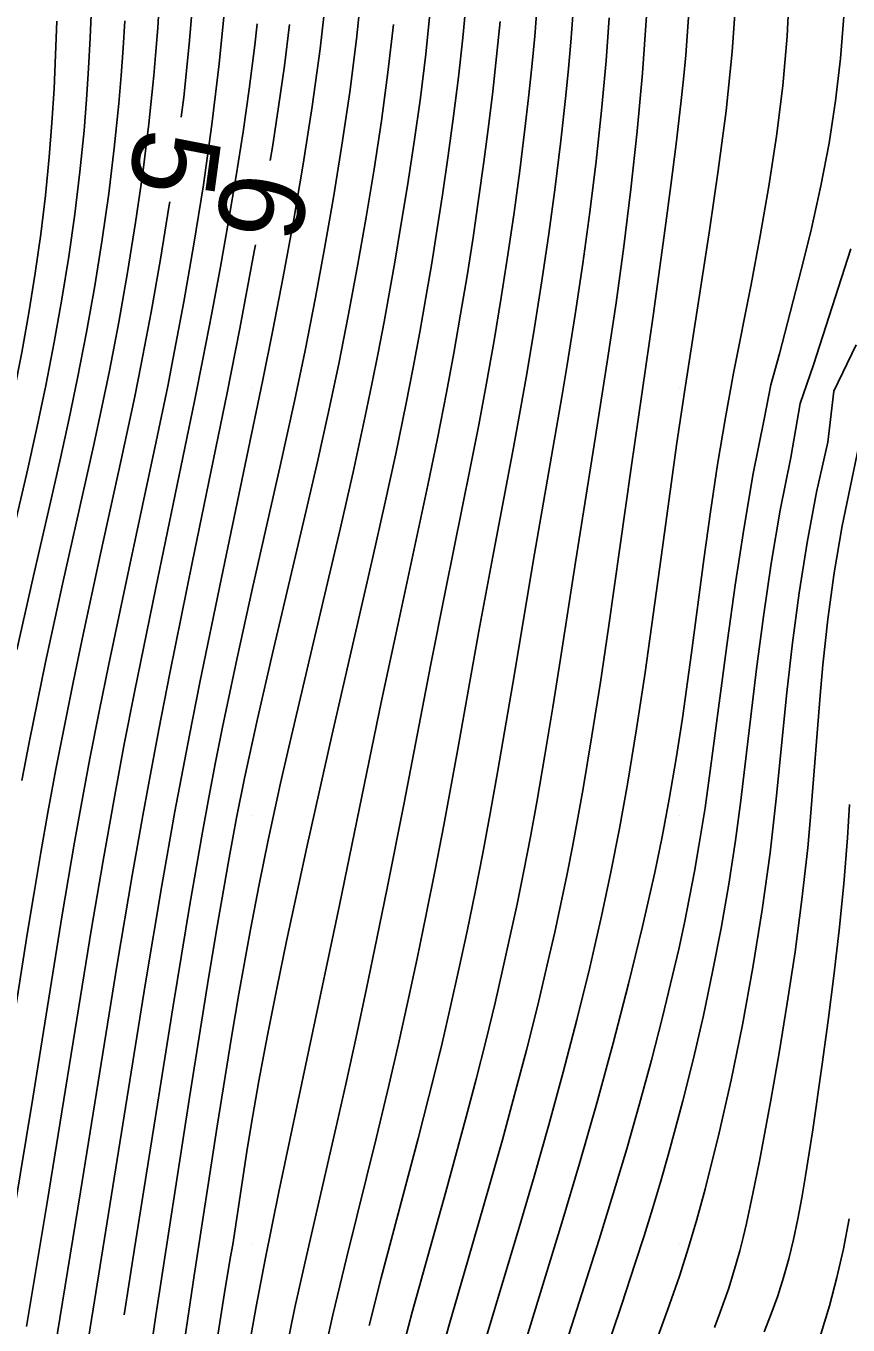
# Model space of a CAD drawing. Extents: x 2602990 to 2605851, y 618069 to 619180.
# Drawn here: x 2603534.74 to 2603553.94, y 618698.12 to 618728.43 of the extents above; entities that cross this region are included whole.
import ezdxf

# ---------------------------------------------------------------- set-up
doc = ezdxf.new("R2010")
doc.units = 0
for name, color, linetype in [('DTM Contours Major', 7, 'Continuous'), ('DTM Contours Major Text', 7, 'Continuous'), ('DTM Contours Minor', 7, 'Continuous'), ('DTM Contours Minor Text', 7, 'Continuous'), ('Exist DTM QL2 LIDAR Elevation Point', 7, 'Continuous')]:
    doc.layers.add(name, color=color, linetype=linetype)

msp = doc.modelspace()

# ---------------------------------------------------------------- linework, layer by layer
at = {"layer": 'DTM Contours Major'}
for points in [[(2603549.235, 618728.661), (2603549.14, 618727.322), (2603549.015, 618725.971), (2603548.867, 618724.621), (2603548.701, 618723.283), (2603548.521, 618721.97), (2603548.333, 618720.694), (2603548.043, 618718.847), (2603547.578, 618715.916), (2603547.227, 618713.661), (2603547.047, 618712.533), (2603546.861, 618711.415), (2603546.67, 618710.315), (2603546.521, 618709.511), (2603546.368, 618708.718), (2603546.209, 618707.937), (2603546.044, 618707.163), (2603545.873, 618706.396), (2603545.696, 618705.634), (2603545.479, 618704.742), (2603545.254, 618703.854), (2603545.022, 618702.972), (2603544.546, 618701.223), (2603543.763, 618698.418), (2603543.587, 618697.762)], [(2603540.444, 618725.288), (2603540.497, 618725.6), (2603540.643, 618726.542), (2603540.778, 618727.497), (2603540.897, 618728.462)], [(2603535.415, 618697.556), (2603536.018, 618701.226), (2603536.877, 618706.537), (2603537.225, 618708.607), (2603537.471, 618710.005), (2603537.602, 618710.72), (2603537.846, 618712.012), (2603538.104, 618713.326), (2603538.632, 618715.936), (2603539.44, 618719.869), (2603539.737, 618721.368), (2603540.075, 618723.166), (2603540.101, 618723.317)]]:
    msp.add_lwpolyline(points, dxfattribs=at)
at = {"layer": 'DTM Contours Minor'}
for points in [[(2603536.111, 618697.229), (2603537.536, 618706.098), (2603537.918, 618708.376), (2603538.223, 618710.096), (2603538.561, 618711.883), (2603538.804, 618713.108), (2603539.307, 618715.551), (2603540.27, 618720.131), (2603540.512, 618721.332), (2603540.753, 618722.574), (2603540.991, 618723.871), (2603541.219, 618725.204), (2603541.429, 618726.551), (2603541.613, 618727.892), (2603541.764, 618729.206)], [(2603537.039, 618698.354), (2603537.282, 618699.905), (2603538.178, 618705.561), (2603538.568, 618707.926), (2603538.863, 618709.613), (2603539.013, 618710.426), (2603539.171, 618711.252), (2603539.334, 618712.07), (2603539.673, 618713.686), (2603540.024, 618715.276), (2603540.689, 618718.195), (2603541.014, 618719.67), (2603541.26, 618720.854), (2603541.504, 618722.094), (2603541.716, 618723.234), (2603541.924, 618724.423), (2603542.122, 618725.645), (2603542.303, 618726.881), (2603542.46, 618728.115), (2603542.589, 618729.329)], [(2603551.328, 618729.151), (2603551.233, 618727.819), (2603551.089, 618726.449), (2603550.909, 618725.057), (2603550.704, 618723.657), (2603550.126, 618719.936), (2603549.944, 618718.699), (2603549.575, 618716.03), (2603549.389, 618714.684), (2603549.199, 618713.344), (2603549, 618712.024), (2603548.788, 618710.734), (2603548.602, 618709.701), (2603548.401, 618708.68), (2603548.182, 618707.654), (2603547.906, 618706.456), (2603547.606, 618705.239), (2603547.287, 618704.014), (2603546.953, 618702.791), (2603546.609, 618701.58), (2603546.259, 618700.39), (2603545.48, 618697.803)], [(2603552.572, 618729.324), (2603552.517, 618728.187), (2603552.412, 618727.027), (2603552.266, 618725.856), (2603552.088, 618724.685), (2603551.888, 618723.527), (2603551.674, 618722.393), (2603551.265, 618720.322), (2603551.074, 618719.291), (2603550.891, 618718.195), (2603550.725, 618717.088), (2603550.57, 618715.979), (2603550.281, 618713.799), (2603550.069, 618712.273), (2603549.926, 618711.332), (2603549.765, 618710.389), (2603549.598, 618709.507), (2603549.426, 618708.676), (2603549.14, 618707.413), (2603548.813, 618706.078), (2603548.454, 618704.696), (2603548.069, 618703.291), (2603547.668, 618701.885), (2603547.258, 618700.502), (2603546.344, 618697.534)], [(2603532.35, 618706.001), (2603532.526, 618707.153), (2603532.716, 618708.334), (2603532.914, 618709.494), (2603533.052, 618710.255), (2603533.196, 618711.006), (2603533.344, 618711.749), (2603533.498, 618712.488), (2603533.658, 618713.227), (2603533.824, 618713.969), (2603534.289, 618715.966), (2603534.762, 618717.994), (2603534.99, 618719.015), (2603535.206, 618720.038), (2603535.403, 618721.045), (2603535.582, 618722.05), (2603535.742, 618723.049), (2603535.883, 618724.039), (2603536.003, 618725.019), (2603536.1, 618725.985), (2603536.16, 618726.712), (2603536.207, 618727.433), (2603536.245, 618728.149), (2603536.275, 618728.863)], [(2603533.958, 618697.749), (2603534.464, 618700.731), (2603534.902, 618703.409), (2603535.591, 618707.69), (2603535.879, 618709.384), (2603536.033, 618710.241), (2603536.239, 618711.332), (2603536.455, 618712.433), (2603536.68, 618713.539), (2603537.143, 618715.742), (2603537.786, 618718.733), (2603538.054, 618720.022), (2603538.185, 618720.683), (2603538.431, 618721.986), (2603538.667, 618723.337), (2603538.886, 618724.721), (2603539.083, 618726.127), (2603539.254, 618727.542), (2603539.392, 618728.953)], [(2603534.648, 618710.822), (2603534.826, 618711.747), (2603535.012, 618712.666), (2603535.203, 618713.582), (2603535.6, 618715.403), (2603536.154, 618717.863), (2603536.337, 618718.692), (2603536.517, 618719.529), (2603536.692, 618720.378), (2603536.911, 618721.518), (2603537.116, 618722.674), (2603537.304, 618723.837), (2603537.47, 618724.996), (2603537.614, 618726.143), (2603537.731, 618727.267), (2603537.779, 618727.828), (2603537.821, 618728.383), (2603537.856, 618728.934)], [(2603538.369, 618726.302), (2603538.427, 618726.763), (2603538.555, 618728), (2603538.63, 618728.913)], [(2603539.574, 618700), (2603539.9, 618702.169), (2603540, 618702.784), (2603540.181, 618703.817), (2603540.384, 618704.884), (2603540.602, 618705.973), (2603540.831, 618707.074), (2603541.306, 618709.264), (2603541.895, 618711.904), (2603542.844, 618716.03), (2603543.117, 618717.242), (2603543.379, 618718.445), (2603543.624, 618719.629), (2603543.788, 618720.461), (2603543.94, 618721.281), (2603544.084, 618722.091), (2603544.22, 618722.893), (2603544.348, 618723.691), (2603544.471, 618724.486), (2603544.605, 618725.402), (2603544.73, 618726.318), (2603544.844, 618727.234), (2603544.945, 618728.149), (2603545.031, 618729.063)], [(2603540.794, 618697.418), (2603541.024, 618698.527), (2603541.303, 618699.767), (2603541.982, 618702.707), (2603542.213, 618703.74), (2603542.452, 618704.833), (2603542.696, 618705.971), (2603542.94, 618707.136), (2603543.18, 618708.312), (2603543.573, 618710.299), (2603544.188, 618713.501), (2603544.537, 618715.255), (2603545.124, 618718.148), (2603545.314, 618719.118), (2603545.497, 618720.089), (2603545.674, 618721.09), (2603545.841, 618722.09), (2603545.996, 618723.086), (2603546.14, 618724.076), (2603546.273, 618725.055), (2603546.394, 618726.022), (2603546.478, 618726.75), (2603546.555, 618727.472), (2603546.623, 618728.19), (2603546.682, 618728.909)], [(2603550.231, 618728.847), (2603550.193, 618728.299), (2603550.147, 618727.747), (2603550.093, 618727.188), (2603550.032, 618726.617), (2603549.923, 618725.676), (2603549.802, 618724.704), (2603549.67, 618723.706), (2603549.384, 618721.663), (2603548.874, 618718.113), (2603548.344, 618714.382), (2603548.156, 618713.115), (2603547.959, 618711.863), (2603547.754, 618710.639), (2603547.631, 618709.952), (2603547.503, 618709.276), (2603547.371, 618708.608), (2603547.234, 618707.946), (2603547.091, 618707.285), (2603546.94, 618706.624), (2603546.692, 618705.582), (2603546.428, 618704.534), (2603546.152, 618703.485), (2603545.867, 618702.44), (2603545.576, 618701.404), (2603545.06, 618699.622), (2603544.623, 618698.121), (2603544.412, 618697.37)], [(2603532.813, 618712.686), (2603532.927, 618713.207), (2603533.181, 618714.304), (2603533.976, 618717.647), (2603534.229, 618718.762), (2603534.465, 618719.87), (2603534.649, 618720.808), (2603534.815, 618721.737), (2603534.962, 618722.657), (2603535.09, 618723.568), (2603535.199, 618724.47), (2603535.288, 618725.362), (2603535.351, 618726.164), (2603535.4, 618726.96), (2603535.437, 618727.752), (2603535.465, 618728.541)], [(2603534.53, 618713.868), (2603534.92, 618715.596), (2603535.341, 618717.419), (2603535.549, 618718.34), (2603535.753, 618719.27), (2603535.948, 618720.208), (2603536.157, 618721.282), (2603536.349, 618722.362), (2603536.522, 618723.442), (2603536.676, 618724.516), (2603536.807, 618725.576), (2603536.914, 618726.618), (2603536.969, 618727.267), (2603537.015, 618727.908), (2603537.052, 618728.545)], [(2603538.29, 618696.697), (2603538.673, 618699.272), (2603539.211, 618702.757), (2603539.547, 618704.836), (2603539.717, 618705.841), (2603539.987, 618707.348), (2603540.189, 618708.394), (2603540.402, 618709.433), (2603540.691, 618710.762), (2603540.881, 618711.599), (2603541.458, 618714.053), (2603542.078, 618716.687), (2603542.38, 618718.015), (2603542.664, 618719.32), (2603542.819, 618720.067), (2603542.966, 618720.802), (2603543.105, 618721.527), (2603543.363, 618722.96), (2603543.485, 618723.674), (2603543.652, 618724.698), (2603543.809, 618725.724), (2603543.952, 618726.749), (2603544.078, 618727.771), (2603544.185, 618728.787)], [(2603539.904, 618697.327), (2603540.117, 618698.547), (2603540.328, 618699.65), (2603540.651, 618701.225), (2603542.063, 618707.91), (2603543.048, 618712.683), (2603543.424, 618714.449), (2603543.895, 618716.625), (2603544.127, 618717.713), (2603544.35, 618718.798), (2603544.562, 618719.874), (2603544.733, 618720.791), (2603544.893, 618721.699), (2603545.042, 618722.6), (2603545.182, 618723.492), (2603545.313, 618724.378), (2603545.436, 618725.257), (2603545.544, 618726.079), (2603545.644, 618726.896), (2603545.734, 618727.712), (2603545.813, 618728.528)], [(2603541.697, 618697.405), (2603541.91, 618698.358), (2603542.234, 618699.711), (2603542.927, 618702.501), (2603543.222, 618703.734), (2603543.441, 618704.681), (2603543.659, 618705.662), (2603543.876, 618706.671), (2603544.09, 618707.699), (2603544.298, 618708.738), (2603544.5, 618709.78), (2603544.835, 618711.601), (2603545.32, 618714.308), (2603545.643, 618716.048), (2603546.125, 618718.588), (2603546.283, 618719.443), (2603546.437, 618720.307), (2603546.619, 618721.39), (2603546.791, 618722.483), (2603546.951, 618723.577), (2603547.098, 618724.667), (2603547.23, 618725.744), (2603547.346, 618726.803), (2603547.408, 618727.431), (2603547.463, 618728.051), (2603547.511, 618728.669)], [(2603542.756, 618698.103), (2603543.04, 618699.219), (2603543.901, 618702.466), (2603544.275, 618703.94), (2603544.459, 618704.696), (2603544.659, 618705.55), (2603544.854, 618706.422), (2603545.045, 618707.31), (2603545.23, 618708.213), (2603545.41, 618709.128), (2603545.584, 618710.053), (2603545.765, 618711.059), (2603546.111, 618713.088), (2603546.619, 618716.11), (2603547.257, 618719.774), (2603547.382, 618720.523), (2603547.567, 618721.692), (2603547.743, 618722.881), (2603547.906, 618724.079), (2603548.054, 618725.274), (2603548.182, 618726.456), (2603548.289, 618727.613), (2603548.364, 618728.617)], [(2603553.836, 618728.648), (2603553.765, 618727.67), (2603553.648, 618726.682), (2603553.493, 618725.689), (2603553.302, 618724.695), (2603553.082, 618723.703), (2603552.905, 618722.977), (2603552.339, 618720.778), (2603552.134, 618720.057), (2603551.979, 618719.254), (2603551.726, 618717.987), (2603551.502, 618716.688), (2603551.303, 618715.381), (2603551.124, 618714.09), (2603550.722, 618711.047), (2603550.598, 618710.187), (2603550.457, 618709.299), (2603550.351, 618708.698), (2603550.238, 618708.1), (2603550.116, 618707.499), (2603549.984, 618706.89), (2603549.842, 618706.269), (2603549.606, 618705.301), (2603549.348, 618704.301), (2603549.068, 618703.275), (2603548.77, 618702.231), (2603548.457, 618701.176), (2603548.13, 618700.116), (2603547.491, 618698.118), (2603547.173, 618697.129)], [(2603534.758, 618698.084), (2603535.241, 618700.977), (2603536.278, 618707.369), (2603536.537, 618708.907), (2603536.817, 618710.478), (2603537.041, 618711.67), (2603537.278, 618712.881), (2603537.773, 618715.314), (2603538.68, 618719.672), (2603538.878, 618720.656), (2603539.086, 618721.729), (2603539.286, 618722.805), (2603539.476, 618723.874), (2603539.652, 618724.928), (2603539.813, 618725.958), (2603539.957, 618726.955), (2603540.088, 618727.976), (2603540.145, 618728.479)], [(2603537.318, 618695.177), (2603537.434, 618696.002), (2603537.78, 618698.338), (2603538.562, 618703.429), (2603538.98, 618706.066), (2603539.19, 618707.333), (2603539.486, 618709.018), (2603539.663, 618709.95), (2603539.849, 618710.875), (2603540.147, 618712.259), (2603540.498, 618713.783), (2603541.289, 618717.124), (2603541.551, 618718.258), (2603541.801, 618719.384), (2603542.046, 618720.544), (2603542.275, 618721.7), (2603542.494, 618722.869), (2603542.688, 618723.968), (2603542.872, 618725.085), (2603543.043, 618726.212), (2603543.197, 618727.341), (2603543.328, 618728.462)], [(2603532.963, 618696.28), (2603533.685, 618700.482), (2603534.087, 618702.916), (2603534.781, 618707.283), (2603534.933, 618708.209), (2603535.091, 618709.139), (2603535.256, 618710.073), (2603535.444, 618711.084), (2603535.641, 618712.097), (2603535.845, 618713.109), (2603536.056, 618714.118), (2603536.487, 618716.114), (2603536.969, 618718.301), (2603537.283, 618719.779), (2603537.437, 618720.536), (2603537.668, 618721.747), (2603537.887, 618722.987), (2603538.089, 618724.245), (2603538.1, 618724.32)], [(2603553.999, 618723.228), (2603553.134, 618720.523), (2603552.822, 618719.617), (2603552.601, 618718.361), (2603552.356, 618717.129), (2603552.145, 618715.887), (2603551.963, 618714.649), (2603551.803, 618713.431), (2603551.432, 618710.353), (2603551.308, 618709.426), (2603551.151, 618708.403), (2603550.973, 618707.379), (2603550.775, 618706.357), (2603550.56, 618705.343), (2603550.328, 618704.339), (2603550.081, 618703.35), (2603549.912, 618702.713), (2603549.738, 618702.082), (2603549.557, 618701.454), (2603549.369, 618700.826), (2603549.174, 618700.196), (2603548.971, 618699.562), (2603548.647, 618698.582), (2603547.981, 618696.6)], [(2603554.127, 618720.984), (2603553.604, 618719.904), (2603553.463, 618718.717), (2603553.2, 618717.547), (2603552.98, 618716.371), (2603552.797, 618715.197), (2603552.643, 618714.031), (2603552.512, 618712.879), (2603552.261, 618710.393), (2603552.192, 618709.768), (2603552.117, 618709.136), (2603551.932, 618707.804), (2603551.714, 618706.457), (2603551.47, 618705.124), (2603551.207, 618703.831), (2603550.931, 618702.605), (2603550.603, 618701.287), (2603550.407, 618700.576), (2603550.214, 618699.926), (2603549.999, 618699.261), (2603549.724, 618698.467), (2603549.347, 618697.435)], [(2603554.26, 618718.964), (2603553.8, 618716.762), (2603553.614, 618715.668), (2603553.466, 618714.587), (2603553.349, 618713.52), (2603553.285, 618712.806), (2603553.064, 618709.971), (2603552.997, 618709.252), (2603552.862, 618708.043), (2603552.7, 618706.828), (2603552.52, 618705.628), (2603552.328, 618704.465), (2603552.134, 618703.362), (2603551.867, 618701.937), (2603551.717, 618701.183), (2603551.566, 618700.487), (2603551.487, 618700.157), (2603551.409, 618699.851), (2603551.328, 618699.554), (2603551.243, 618699.263), (2603551.153, 618698.977), (2603551.057, 618698.695), (2603550.955, 618698.415), (2603550.816, 618698.058)], [(2603551.978, 618697.957), (2603552.145, 618698.376), (2603552.296, 618698.798), (2603552.431, 618699.227), (2603552.552, 618699.665), (2603552.662, 618700.112), (2603552.765, 618700.592), (2603552.859, 618701.087), (2603552.947, 618701.598), (2603553.112, 618702.672), (2603553.332, 618704.207), (2603553.471, 618705.221), (2603553.605, 618706.267), (2603553.729, 618707.334), (2603553.837, 618708.41), (2603553.923, 618709.482), (2603553.97, 618710.262)], [(2603549.565, 618690.435), (2603549.598, 618690.561), (2603549.645, 618690.717), (2603549.707, 618690.9), (2603549.787, 618691.107), (2603549.884, 618691.336), (2603550, 618691.583), (2603550.324, 618692.185), (2603550.722, 618692.853), (2603551.166, 618693.574), (2603551.63, 618694.338), (2603552.088, 618695.134), (2603552.514, 618695.95), (2603552.81, 618696.596), (2603553.072, 618697.248), (2603553.302, 618697.904), (2603553.504, 618698.564), (2603553.679, 618699.228), (2603553.83, 618699.895), (2603553.965, 618700.594)], [(2603539.228, 618697.878), (2603539.379, 618698.871), (2603539.515, 618699.669), (2603539.574, 618700)]]:
    msp.add_lwpolyline(points, dxfattribs=at)
at = {"layer": 'Exist DTM QL2 LIDAR Elevation Point'}
for p, q in [((2603540, 618720), (2603540, 618720)), ((2603550, 618720), (2603550, 618720)), ((2603540, 618710), (2603540, 618710)), ((2603550, 618710), (2603550, 618710)), ((2603540, 618700), (2603540, 618700)), ((2603550, 618700), (2603550, 618700))]:
    msp.add_line(p, q, dxfattribs=at)

# ---------------------------------------------------------------- texts
at = {"layer": 'DTM Contours Major Text'}
msp.add_text('6', height=2, rotation=260.1282, dxfattribs=at).set_placement((2603539.403, 618725.117))
at = {"layer": 'DTM Contours Minor Text'}
msp.add_text('5', height=2, rotation=262.2555, dxfattribs=at).set_placement((2603537.339, 618726.093))

doc.saveas('drawing.dxf')
